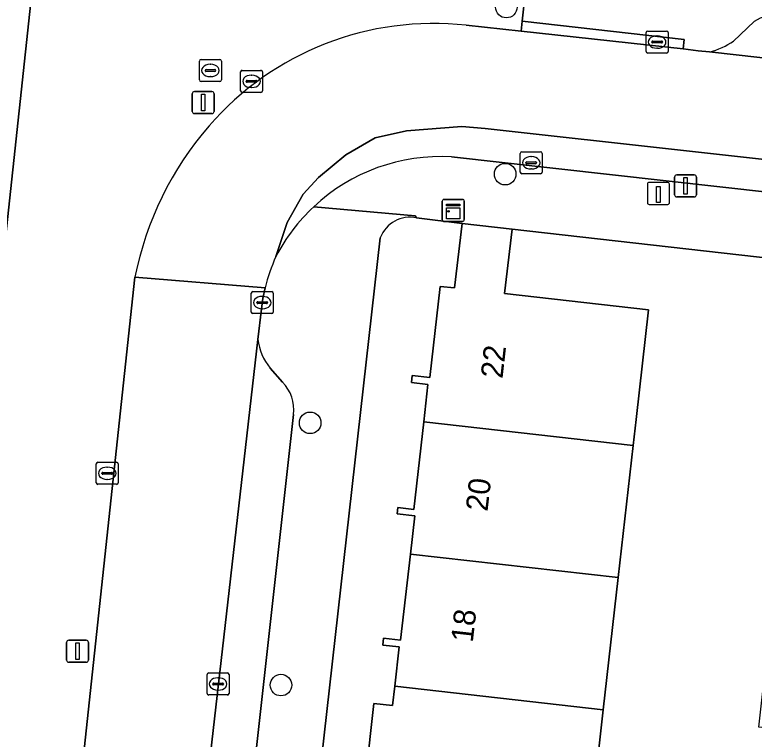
# Model space of a CAD drawing. Extents: x 162082 to 163401, y 388089 to 388636.
# Drawn here: x 163011.13 to 163044.71, y 388466.01 to 388498.89 of the extents above; entities that cross this region are included whole.
import ezdxf

# ---------------------------------------------------------------- set-up
doc = ezdxf.new("R2010")
doc.units = 0
for name, color, linetype in [('IMGEO_Boom', 7, 'Continuous'), ('IMGEO_Erf', 7, 'Continuous'), ('IMGEO_Fietspad_open', 7, 'Continuous'), ('IMGEO_Kast', 7, 'Continuous'), ('IMGEO_Kolk', 7, 'Continuous'), ('IMGEO_Laadpaal', 7, 'Continuous'), ('IMGEO_Lichtmast', 7, 'Continuous'), ('IMGEO_Muur', 7, 'Continuous'), ('IMGEO_Pand', 7, 'Continuous'), ('IMGEO_Pand_nummerreeks', 7, 'Continuous'), ('IMGEO_Parkeervlak_open', 7, 'Continuous'), ('IMGEO_Rijbaan_lokaal_open', 7, 'Continuous'), ('IMGEO_Rioolput', 7, 'Continuous'), ('IMGEO_Voetpad_open', 7, 'Continuous')]:
    doc.layers.add(name, color=color, linetype=linetype)

msp = doc.modelspace()

# ---------------------------------------------------------------- linework, layer by layer
at = {"layer": 'IMGEO_Boom'}
for centre in [(163033.457, 388499.236), (163033.402, 388491.655), (163024.544, 388480.366), (163023.219, 388468.464)]:
    msp.add_circle(centre, 0.489, dxfattribs=at)
at = {"layer": 'IMGEO_Erf'}
for points in [[(163029.295, 388476.153), (163028.498, 388476.243), (163028.529, 388476.52), (163029.251, 388476.438), (163029.701, 388480.412), (163029.893, 388482.114), (163029.149, 388482.198), (163029.185, 388482.513), (163029.986, 388482.422), (163030.454, 388486.562), (163031.1, 388486.489), (163031.444, 388489.418), (163029.382, 388489.67)], [(163047.758, 388463.704), (163048.03, 388466.198), (163044.928, 388466.548), (163045.583, 388472.547), (163046.238, 388478.548), (163046.909, 388484.697), (163047.229, 388487.626), (163033.722, 388489.155), (163033.379, 388486.231), (163039.914, 388485.492), (163039.352, 388480.524), (163039.218, 388479.339), (163038.539, 388473.342), (163037.86, 388467.345), (163037.181, 388461.348)], [(163027.732, 388488.769), (163021.843, 388436.633)], [(163027.067, 388464.351), (163027.438, 388467.631), (163028.29, 388467.534), (163028.39, 388468.413), (163028.591, 388470.193), (163027.842, 388470.278), (163027.877, 388470.592), (163028.655, 388470.504), (163029.097, 388474.407), (163029.295, 388476.153)]]:
    msp.add_lwpolyline(points, dxfattribs=at)
msp.add_arc((163029.086, 388488.25), 1.45, 78.2283, 159.0461, dxfattribs=at)
at = {"layer": 'IMGEO_Fietspad_open'}
msp.add_lwpolyline([(163016.205, 388431.805), (163016.24, 388432.122), (163016.909, 388438.131), (163017.167, 388440.446), (163022.171, 388484.155), (163022.331, 388485.538), (163022.401, 388486.015), (163022.5, 388486.487), (163016.583, 388486.977), (163013.341, 388456.791), (163013.489, 388456.562), (163010.809, 388434.841), (163010.697, 388434.531), (163006.686, 388398.356), (163006.056, 388392.971), (163012.127, 388392.302)], close=True, dxfattribs=at)
at = {"layer": 'IMGEO_Kast'}
for p, q in [((163030.546, 388489.581), (163030.546, 388490.422)), ((163030.546, 388490.422), (163030.546, 388489.581)), ((163030.621, 388490.506), (163031.462, 388490.506)), ((163031.462, 388490.506), (163030.621, 388490.506)), ((163031.546, 388490.431), (163031.546, 388489.59)), ((163031.546, 388489.59), (163031.546, 388490.431)), ((163031.471, 388489.506), (163030.63, 388489.506)), ((163030.63, 388489.506), (163031.471, 388489.506))]:
    msp.add_line(p, q, dxfattribs=at)
for points in [[(163030.741, 388490.296), (163031.341, 388490.296), (163031.341, 388490.211), (163030.741, 388490.211), (163030.741, 388490.296)], [(163030.741, 388490.121), (163031.341, 388490.121), (163031.341, 388489.632), (163030.741, 388489.632), (163030.741, 388490.121)]]:
    msp.add_lwpolyline(points, dxfattribs=at)
msp.add_circle((163030.825, 388489.97), 0.0377, dxfattribs=at)
for centre, start, end in [((163030.624, 388490.428), 92.4484, 184.2845), ((163030.624, 388490.428), 92.4484, 184.2845), ((163031.468, 388490.428), 2.4484, 94.2845), ((163031.468, 388490.428), 2.4484, 94.2845), ((163030.624, 388489.584), 182.4484, 274.2845), ((163030.624, 388489.584), 182.4484, 274.2845), ((163031.468, 388489.584), 272.4484, 4.2845), ((163031.468, 388489.584), 272.4484, 4.2845)]:
    msp.add_arc(centre, 0.0779, start, end, dxfattribs=at)
at = {"layer": 'IMGEO_Kolk'}
for p, q in [((163039.804, 388497.224), (163039.804, 388498.076)), ((163039.879, 388498.15), (163040.731, 388498.15)), ((163040.805, 388498.076), (163040.805, 388497.224)), ((163040.063, 388497.644), (163040.063, 388497.656)), ((163040.501, 388497.607), (163040.103, 388497.607)), ((163040.106, 388497.693), (163040.504, 388497.693)), ((163040.292, 388497.93), (163040.317, 388497.93)), ((163040.547, 388497.656), (163040.547, 388497.644)), ((163040.315, 388497.37), (163040.29, 388497.37)), ((163040.731, 388497.15), (163039.879, 388497.15)), ((163021.383, 388495.44), (163021.383, 388496.292)), ((163021.458, 388496.366), (163022.31, 388496.366)), ((163022.384, 388496.292), (163022.384, 388495.44)), ((163021.871, 388496.146), (163021.896, 388496.146)), ((163021.642, 388495.86), (163021.642, 388495.872)), ((163022.08, 388495.823), (163021.682, 388495.823)), ((163021.685, 388495.909), (163022.083, 388495.909)), ((163021.894, 388495.586), (163021.869, 388495.586)), ((163022.126, 388495.872), (163022.126, 388495.86)), ((163022.31, 388495.366), (163021.458, 388495.366)), ((163034.086, 388491.744), (163034.086, 388492.596)), ((163034.161, 388492.67), (163035.013, 388492.67)), ((163035.087, 388492.596), (163035.087, 388491.744)), ((163034.574, 388492.45), (163034.599, 388492.45)), ((163034.345, 388492.164), (163034.345, 388492.176)), ((163034.783, 388492.127), (163034.385, 388492.127)), ((163034.388, 388492.213), (163034.786, 388492.213)), ((163034.597, 388491.89), (163034.572, 388491.89)), ((163034.829, 388492.176), (163034.829, 388492.164)), ((163035.013, 388491.67), (163034.161, 388491.67)), ((163021.87, 388485.397), (163021.87, 388486.249)), ((163021.945, 388486.323), (163022.797, 388486.323)), ((163022.871, 388486.249), (163022.871, 388485.397)), ((163022.172, 388485.866), (163022.57, 388485.866)), ((163022.358, 388486.103), (163022.383, 388486.103)), ((163022.129, 388485.817), (163022.129, 388485.829)), ((163022.567, 388485.78), (163022.169, 388485.78)), ((163022.381, 388485.543), (163022.356, 388485.543)), ((163022.613, 388485.829), (163022.613, 388485.817)), ((163022.797, 388485.323), (163021.945, 388485.323)), ((163014.828, 388477.65), (163014.828, 388478.502)), ((163014.903, 388478.576), (163015.755, 388478.576)), ((163015.829, 388478.502), (163015.829, 388477.65)), ((163015.13, 388478.119), (163015.528, 388478.119)), ((163015.316, 388478.356), (163015.341, 388478.356)), ((163015.087, 388478.07), (163015.087, 388478.082)), ((163015.525, 388478.033), (163015.127, 388478.033)), ((163015.339, 388477.796), (163015.314, 388477.796)), ((163015.571, 388478.082), (163015.571, 388478.07)), ((163015.755, 388477.576), (163014.903, 388477.576)), ((163019.86, 388468.088), (163019.86, 388468.94)), ((163019.935, 388469.014), (163020.787, 388469.014)), ((163020.348, 388468.794), (163020.373, 388468.794)), ((163020.861, 388468.94), (163020.861, 388468.088)), ((163020.119, 388468.508), (163020.119, 388468.52)), ((163020.557, 388468.471), (163020.159, 388468.471)), ((163020.162, 388468.557), (163020.56, 388468.557)), ((163020.603, 388468.52), (163020.603, 388468.508)), ((163020.371, 388468.234), (163020.346, 388468.234)), ((163020.787, 388468.014), (163019.935, 388468.014))]:
    msp.add_line(p, q, dxfattribs=at)
for points in [[(163039.804, 388497.224), (163039.804, 388498.076)], [(163039.879, 388498.15), (163040.731, 388498.15)], [(163040.805, 388498.076), (163040.805, 388497.224)], [(163040.731, 388497.15), (163039.879, 388497.15)], [(163021.383, 388495.44), (163021.383, 388496.292)], [(163021.458, 388496.366), (163022.31, 388496.366)], [(163022.384, 388496.292), (163022.384, 388495.44)], [(163022.31, 388495.366), (163021.458, 388495.366)], [(163034.086, 388491.744), (163034.086, 388492.596)], [(163034.161, 388492.67), (163035.013, 388492.67)], [(163035.087, 388492.596), (163035.087, 388491.744)], [(163035.013, 388491.67), (163034.161, 388491.67)], [(163021.87, 388485.397), (163021.87, 388486.249)], [(163021.945, 388486.323), (163022.797, 388486.323)], [(163022.871, 388486.249), (163022.871, 388485.397)], [(163022.797, 388485.323), (163021.945, 388485.323)], [(163014.828, 388477.65), (163014.828, 388478.502)], [(163014.903, 388478.576), (163015.755, 388478.576)], [(163015.829, 388478.502), (163015.829, 388477.65)], [(163015.755, 388477.576), (163014.903, 388477.576)], [(163019.86, 388468.088), (163019.86, 388468.94)], [(163019.935, 388469.014), (163020.787, 388469.014)], [(163020.861, 388468.94), (163020.861, 388468.088)], [(163020.787, 388468.014), (163019.935, 388468.014)]]:
    msp.add_lwpolyline(points, dxfattribs=at)
for centre, radius, start, end in [((163039.881, 388498.074), 0.0765, 91.552, 178.448), ((163039.881, 388498.074), 0.0765, 91.552, 178.448), ((163040.729, 388498.074), 0.0765, 1.552, 88.448), ((163040.729, 388498.074), 0.0765, 1.552, 88.448), ((163040.103, 388497.653), 0.0403, 85.8775, 175.7526), ((163040.1, 388497.643), 0.0366, 178.938, 274.7102), ((163040.504, 388497.65), 0.043, 264.8664, 352.4533), ((163040.508, 388497.655), 0.0386, 1.7309, 96.639), ((163039.881, 388497.226), 0.0765, 181.552, 268.448), ((163039.881, 388497.226), 0.0765, 181.552, 268.448), ((163040.729, 388497.226), 0.0765, 271.552, 358.448), ((163040.729, 388497.226), 0.0765, 271.552, 358.448), ((163021.46, 388496.29), 0.0765, 91.552, 178.448), ((163021.46, 388496.29), 0.0765, 91.552, 178.448), ((163022.308, 388496.29), 0.0765, 1.552, 88.448), ((163022.308, 388496.29), 0.0765, 1.552, 88.448), ((163021.682, 388495.869), 0.0403, 85.8775, 175.7526), ((163021.679, 388495.859), 0.0366, 178.938, 274.7102), ((163022.083, 388495.866), 0.043, 264.8664, 352.4533), ((163022.087, 388495.871), 0.0386, 1.7309, 96.639), ((163021.46, 388495.442), 0.0765, 181.552, 268.448), ((163021.46, 388495.442), 0.0765, 181.552, 268.448), ((163022.308, 388495.442), 0.0765, 271.552, 358.448), ((163022.308, 388495.442), 0.0765, 271.552, 358.448), ((163034.163, 388492.594), 0.0765, 91.552, 178.448), ((163034.163, 388492.594), 0.0765, 91.552, 178.448), ((163035.011, 388492.594), 0.0765, 1.552, 88.448), ((163035.011, 388492.594), 0.0765, 1.552, 88.448), ((163034.385, 388492.173), 0.0403, 85.8775, 175.7526), ((163034.382, 388492.163), 0.0366, 178.938, 274.7102), ((163034.786, 388492.17), 0.043, 264.8664, 352.4533), ((163034.79, 388492.175), 0.0386, 1.7309, 96.639), ((163034.163, 388491.746), 0.0765, 181.552, 268.448), ((163034.163, 388491.746), 0.0765, 181.552, 268.448), ((163035.011, 388491.746), 0.0765, 271.552, 358.448), ((163035.011, 388491.746), 0.0765, 271.552, 358.448), ((163021.947, 388486.247), 0.0765, 91.552, 178.448), ((163021.947, 388486.247), 0.0765, 91.552, 178.448), ((163022.795, 388486.247), 0.0765, 1.552, 88.448), ((163022.795, 388486.247), 0.0765, 1.552, 88.448), ((163022.169, 388485.826), 0.0403, 85.8775, 175.7526), ((163022.574, 388485.828), 0.0386, 1.7309, 96.639), ((163022.166, 388485.816), 0.0366, 178.938, 274.7102), ((163022.57, 388485.823), 0.043, 264.8664, 352.4533), ((163021.947, 388485.399), 0.0765, 181.552, 268.448), ((163021.947, 388485.399), 0.0765, 181.552, 268.448), ((163022.795, 388485.399), 0.0765, 271.552, 358.448), ((163022.795, 388485.399), 0.0765, 271.552, 358.448), ((163014.905, 388478.5), 0.0765, 91.552, 178.448), ((163014.905, 388478.5), 0.0765, 91.552, 178.448), ((163015.753, 388478.5), 0.0765, 1.552, 88.448), ((163015.753, 388478.5), 0.0765, 1.552, 88.448), ((163015.127, 388478.079), 0.0403, 85.8775, 175.7526), ((163015.532, 388478.081), 0.0386, 1.7309, 96.639), ((163015.124, 388478.069), 0.0366, 178.938, 274.7102), ((163015.528, 388478.076), 0.043, 264.8664, 352.4533), ((163014.905, 388477.652), 0.0765, 181.552, 268.448), ((163014.905, 388477.652), 0.0765, 181.552, 268.448), ((163015.753, 388477.652), 0.0765, 271.552, 358.448), ((163015.753, 388477.652), 0.0765, 271.552, 358.448), ((163019.937, 388468.938), 0.0765, 91.552, 178.448), ((163019.937, 388468.938), 0.0765, 91.552, 178.448), ((163020.785, 388468.938), 0.0765, 1.552, 88.448), ((163020.785, 388468.938), 0.0765, 1.552, 88.448), ((163020.159, 388468.517), 0.0403, 85.8775, 175.7526), ((163020.156, 388468.507), 0.0366, 178.938, 274.7102), ((163020.56, 388468.514), 0.043, 264.8664, 352.4533), ((163020.564, 388468.519), 0.0386, 1.7309, 96.639), ((163019.937, 388468.09), 0.0765, 181.552, 268.448), ((163019.937, 388468.09), 0.0765, 181.552, 268.448), ((163020.785, 388468.09), 0.0765, 271.552, 358.448), ((163020.785, 388468.09), 0.0765, 271.552, 358.448)]:
    msp.add_arc(centre, radius, start, end, dxfattribs=at)
for centre, major_axis, ratio, start_param, end_param in [((163040.291, 388497.65), (-0.387, 0.002), 0.722429, 4.712389, 7.853982), ((163040.316, 388497.65), (-0.39, 0.002), 0.717154, 1.570796, 4.712389), ((163021.87, 388495.866), (-0.387, 0.002), 0.722429, 4.712389, 7.853982), ((163021.895, 388495.866), (-0.39, 0.002), 0.717154, 1.570796, 4.712389), ((163034.573, 388492.17), (-0.387, 0.002), 0.722429, 4.712389, 7.853982), ((163034.598, 388492.17), (-0.39, 0.002), 0.717154, 1.570796, 4.712389), ((163022.357, 388485.823), (-0.387, 0.002), 0.722429, 4.712389, 7.853982), ((163022.382, 388485.823), (-0.39, 0.002), 0.717154, 1.570796, 4.712389), ((163015.315, 388478.076), (-0.387, 0.002), 0.722429, 4.712389, 7.853982), ((163015.34, 388478.076), (-0.39, 0.002), 0.717154, 1.570796, 4.712389), ((163020.347, 388468.514), (-0.387, 0.002), 0.722429, 4.712389, 7.853982), ((163020.372, 388468.514), (-0.39, 0.002), 0.717154, 1.570796, 4.712389)]:
    msp.add_ellipse(centre, major_axis=major_axis, ratio=ratio, start_param=start_param, end_param=end_param, dxfattribs=at)
at = {"layer": 'IMGEO_Laadpaal'}
for p, q in [((163040.779, 388491.281), (163039.938, 388491.281)), ((163040.779, 388491.281), (163039.938, 388491.281)), ((163039.863, 388491.197), (163039.863, 388490.356)), ((163039.863, 388491.197), (163039.863, 388490.356)), ((163040.863, 388490.365), (163040.863, 388491.206)), ((163040.863, 388490.365), (163040.863, 388491.206)), ((163039.947, 388490.281), (163040.788, 388490.281)), ((163039.947, 388490.281), (163040.788, 388490.281))]:
    msp.add_line(p, q, dxfattribs=at)
msp.add_lwpolyline([(163040.278, 388491.094), (163040.438, 388491.094), (163040.438, 388490.361), (163040.278, 388490.361), (163040.278, 388491.094)], dxfattribs=at)
for centre, start, end in [((163039.941, 388491.203), 92.4484, 184.2845), ((163039.941, 388491.203), 92.4484, 184.2845), ((163040.785, 388491.203), 2.4484, 94.2845), ((163040.785, 388491.203), 2.4484, 94.2845), ((163039.941, 388490.359), 182.4484, 274.2845), ((163039.941, 388490.359), 182.4484, 274.2845), ((163040.785, 388490.359), 272.4484, 4.2845), ((163040.785, 388490.359), 272.4484, 4.2845)]:
    msp.add_arc(centre, 0.0779, start, end, dxfattribs=at)
at = {"layer": 'IMGEO_Lichtmast'}
for p, q in [((163019.191, 388494.504), (163019.191, 388495.304)), ((163019.191, 388495.304), (163019.191, 388494.504)), ((163019.291, 388495.404), (163020.081, 388495.404)), ((163020.081, 388495.404), (163019.291, 388495.404)), ((163020.181, 388495.304), (163020.181, 388494.504)), ((163020.181, 388494.504), (163020.181, 388495.304)), ((163020.081, 388494.404), (163019.291, 388494.404)), ((163019.291, 388494.404), (163020.081, 388494.404)), ((163041.196, 388491.62), (163041.986, 388491.62)), ((163041.986, 388491.62), (163041.196, 388491.62)), ((163041.096, 388490.72), (163041.096, 388491.52)), ((163041.096, 388491.52), (163041.096, 388490.72)), ((163042.086, 388491.52), (163042.086, 388490.72)), ((163042.086, 388490.72), (163042.086, 388491.52)), ((163041.986, 388490.62), (163041.196, 388490.62)), ((163041.196, 388490.62), (163041.986, 388490.62)), ((163013.482, 388469.599), (163013.482, 388470.399)), ((163013.482, 388470.399), (163013.482, 388469.599)), ((163013.582, 388470.499), (163014.372, 388470.499)), ((163014.372, 388470.499), (163013.582, 388470.499)), ((163014.472, 388470.399), (163014.472, 388469.599)), ((163014.472, 388469.599), (163014.472, 388470.399)), ((163014.372, 388469.499), (163013.582, 388469.499)), ((163013.582, 388469.499), (163014.372, 388469.499))]:
    msp.add_line(p, q, dxfattribs=at)
for points in [[(163019.611, 388495.279), (163019.761, 388495.279), (163019.761, 388494.529), (163019.611, 388494.529), (163019.611, 388495.279)], [(163041.516, 388491.495), (163041.666, 388491.495), (163041.666, 388490.745), (163041.516, 388490.745), (163041.516, 388491.495)], [(163013.902, 388470.374), (163014.052, 388470.374), (163014.052, 388469.624), (163013.902, 388469.624), (163013.902, 388470.374)]]:
    msp.add_lwpolyline(points, dxfattribs=at)
for centre, start, end in [((163019.291, 388495.304), 90, 180), ((163019.291, 388495.304), 90, 180), ((163020.081, 388495.304), 0, 90), ((163020.081, 388495.304), 360, 90), ((163019.291, 388494.504), 180, 270), ((163019.291, 388494.504), 180, 270), ((163020.081, 388494.504), 270, 0), ((163020.081, 388494.504), 270, 0), ((163041.196, 388491.52), 90, 180), ((163041.196, 388491.52), 90, 180), ((163041.986, 388491.52), 0, 90), ((163041.986, 388491.52), 360, 90), ((163041.196, 388490.72), 180, 270), ((163041.196, 388490.72), 180, 270), ((163041.986, 388490.72), 270, 0), ((163041.986, 388490.72), 270, 0), ((163013.582, 388470.399), 90, 180), ((163013.582, 388470.399), 90, 180), ((163014.372, 388470.399), 0, 90), ((163014.372, 388470.399), 360, 90), ((163013.582, 388469.599), 180, 270), ((163013.582, 388469.599), 180, 270), ((163014.372, 388469.599), 270, 0), ((163014.372, 388469.599), 270, 0)]:
    msp.add_arc(centre, 0.1, start, end, dxfattribs=at)
at = {"layer": 'IMGEO_Muur'}
msp.add_lwpolyline([(163033.722, 388489.155), (163047.229, 388487.626)], dxfattribs=at)
at = {"layer": 'IMGEO_Pand'}
for points in [[(163029.701, 388480.412), (163039.218, 388479.339), (163039.352, 388480.524), (163039.914, 388485.492), (163033.379, 388486.231), (163033.722, 388489.155), (163031.444, 388489.418), (163031.1, 388486.489), (163030.454, 388486.562), (163029.986, 388482.422), (163029.185, 388482.513), (163029.149, 388482.198), (163029.893, 388482.114)], [(163029.701, 388480.412), (163029.251, 388476.438), (163028.529, 388476.52), (163028.498, 388476.243), (163029.295, 388476.153), (163029.097, 388474.407), (163038.539, 388473.342), (163039.218, 388479.339)], [(163038.539, 388473.342), (163029.097, 388474.407), (163028.655, 388470.504), (163027.877, 388470.592), (163027.842, 388470.278), (163028.591, 388470.193), (163028.39, 388468.413), (163037.86, 388467.345)], [(163037.181, 388461.348), (163037.86, 388467.345), (163028.39, 388468.413), (163028.29, 388467.534), (163027.438, 388467.631), (163027.067, 388464.351), (163027.141, 388464.344), (163027.912, 388464.256), (163027.704, 388462.418)]]:
    msp.add_lwpolyline(points, close=True, dxfattribs=at)
at = {"layer": 'IMGEO_Parkeervlak_open'}
for points in [[(163044.714, 388498.586), (163043.78, 388497.696)], [(163042.677, 388497.199), (163096.039, 388491.206), (163095.439, 388491.442)], [(163032.492, 388493.726), (163031.44, 388493.821), (163028.914, 388493.615), (163027.49, 388493.305), (163026.159, 388492.524), (163024.93, 388491.497), (163024.23, 388490.75), (163023.506, 388489.464), (163022.991, 388487.919)], [(163030.966, 388492.442), (163047.886, 388490.547), (163051.094, 388490.188), (163104.782, 388484.174), (163104.975, 388485.686), (163032.492, 388493.726)], [(163022.171, 388484.155), (163017.167, 388440.446), (163018.078, 388441.707), (163018.839, 388442.331)], [(163023.286, 388482.216), (163022.726, 388482.849)], [(163019.661, 388443.578), (163023.786, 388480.744)]]:
    msp.add_lwpolyline(points, dxfattribs=at)
for centre, radius, start, end in [((163045.689, 388497.073), 1.8, 84.5876, 122.801), ((163041.897, 388500.402), 3.297, 283.6832, 304.8285), ((163030.484, 388483.998), 8.457, 86.7332, 133.0667), ((163030.487, 388483.999), 8.459, 133.0797, 152.3889), ((163024.763, 388484.486), 2.614, 187.2712, 218.776), ((163022.046, 388480.974), 1.755, 352.4729, 45.0496)]:
    msp.add_arc(centre, radius, start, end, dxfattribs=at)
at = {"layer": 'IMGEO_Rijbaan_lokaal_open'}
for points in [[(163042.677, 388497.199), (163042.175, 388497.258), (163041.485, 388497.337), (163034.123, 388498.146), (163031.637, 388498.413)], [(163022.991, 388487.919), (163023.506, 388489.464), (163024.23, 388490.75), (163024.93, 388491.497), (163026.159, 388492.524), (163027.49, 388493.305), (163028.914, 388493.615), (163031.44, 388493.821), (163032.492, 388493.726), (163104.975, 388485.686), (163104.782, 388484.174), (163113.008, 388483.252), (163113.296, 388484.727), (163158.046, 388479.731), (163158.557, 388484.155), (163158.006, 388484.218), (163157.309, 388484.298), (163104.293, 388490.302), (163103.425, 388490.396), (163096.83, 388491.119), (163096.039, 388491.206), (163042.677, 388497.199)], [(163016.583, 388486.977), (163022.5, 388486.487)]]:
    msp.add_lwpolyline(points, dxfattribs=at)
for centre, radius, start, end in [((163030.153, 388484.98), 13.514, 83.6941, 139.0201), ((163031.24, 388484.048), 14.946, 139.055, 168.6995), ((163030.289, 388484.617), 8.01, 155.6521, 166.4966)]:
    msp.add_arc(centre, radius, start, end, dxfattribs=at)
at = {"layer": 'IMGEO_Rioolput'}
for p, q in [((163019.513, 388495.934), (163019.513, 388496.786)), ((163019.588, 388496.86), (163020.44, 388496.86)), ((163020.001, 388496.64), (163020.026, 388496.64)), ((163020.514, 388496.786), (163020.514, 388495.934)), ((163019.772, 388496.354), (163019.772, 388496.366)), ((163020.21, 388496.317), (163019.812, 388496.317)), ((163019.815, 388496.403), (163020.213, 388496.403)), ((163020.256, 388496.366), (163020.256, 388496.354)), ((163020.024, 388496.08), (163019.999, 388496.08)), ((163020.44, 388495.86), (163019.588, 388495.86))]:
    msp.add_line(p, q, dxfattribs=at)
for points in [[(163019.513, 388495.934), (163019.513, 388496.786)], [(163019.588, 388496.86), (163020.44, 388496.86)], [(163020.514, 388496.786), (163020.514, 388495.934)], [(163020.44, 388495.86), (163019.588, 388495.86)]]:
    msp.add_lwpolyline(points, dxfattribs=at)
for centre, radius, start, end in [((163019.59, 388496.784), 0.0765, 91.552, 178.448), ((163019.59, 388496.784), 0.0765, 91.552, 178.448), ((163020.438, 388496.784), 0.0765, 1.552, 88.448), ((163020.438, 388496.784), 0.0765, 1.552, 88.448), ((163019.812, 388496.363), 0.0403, 85.8775, 175.7526), ((163019.809, 388496.353), 0.0366, 178.938, 274.7102), ((163020.213, 388496.36), 0.043, 264.8664, 352.4533), ((163020.217, 388496.365), 0.0386, 1.7309, 96.639), ((163019.59, 388495.936), 0.0765, 181.552, 268.448), ((163019.59, 388495.936), 0.0765, 181.552, 268.448), ((163020.438, 388495.936), 0.0765, 271.552, 358.448), ((163020.438, 388495.936), 0.0765, 271.552, 358.448)]:
    msp.add_arc(centre, radius, start, end, dxfattribs=at)
for centre, major_axis, ratio, start_param, end_param in [((163020, 388496.36), (-0.387, 0.002), 0.722429, 4.712389, 7.853982), ((163020.025, 388496.36), (-0.39, 0.002), 0.717154, 1.570796, 4.712389)]:
    msp.add_ellipse(centre, major_axis=major_axis, ratio=ratio, start_param=start_param, end_param=end_param, dxfattribs=at)
at = {"layer": 'IMGEO_Voetpad_open'}
for points in [[(163007.019, 388483.39), (162976.987, 388486.526), (162977.587, 388491.834), (163007.569, 388488.405), (163007.046, 388483.639), (163010.117, 388483.387), (163012.52, 388505.684), (163000, 388507.065), (162976.669, 388509.646), (162973.287, 388510.017), (162972.195, 388500), (162967.668, 388458.452), (162967.535, 388456.949), (162970.969, 388456.63), (162971.294, 388459.612), (163002.482, 388456.095), (163002.145, 388453.098), (163003.718, 388452.92)], [(163034.174, 388498.595), (163034.123, 388498.146), (163041.485, 388497.337), (163041.533, 388497.772)]]:
    msp.add_lwpolyline(points, close=True, dxfattribs=at)
for points in [[(163031.637, 388498.413), (163034.123, 388498.146), (163034.174, 388498.595), (163034.318, 388499.849), (163033.128, 388500), (163033.514, 388503.369), (163012.52, 388505.684), (163010.117, 388483.387), (163007.709, 388461.677), (163006.728, 388452.585), (163006.395, 388449.048)], [(163063.858, 388500), (163033.514, 388503.369), (163033.128, 388500), (163034.318, 388499.849), (163034.174, 388498.595), (163041.533, 388497.772), (163041.485, 388497.337), (163042.175, 388497.258), (163042.677, 388497.199)], [(163043.78, 388497.696), (163044.714, 388498.586)], [(163104.782, 388484.174), (163051.094, 388490.188), (163047.886, 388490.547), (163030.966, 388492.442)], [(163029.382, 388489.67), (163029.314, 388489.757), (163024.709, 388490.177)], [(163024.709, 388490.177), (163029.314, 388489.757), (163029.382, 388489.67), (163031.444, 388489.418), (163033.722, 388489.155), (163047.229, 388487.626), (163050.332, 388487.287), (163051.891, 388487.116), (163105.035, 388481.298), (163113.034, 388480.43), (163121.191, 388479.545), (163128.684, 388478.703), (163134.537, 388478.063), (163137.722, 388477.715), (163139.4, 388477.532), (163159.686, 388475.315)], [(163016.576, 388389.543), (163016.958, 388392.649), (163017.798, 388400.18), (163018.02, 388402.158), (163018.933, 388410.27), (163019.119, 388411.926), (163021.462, 388432.745), (163021.843, 388436.633), (163027.732, 388488.769)], [(163013.341, 388456.791), (163016.583, 388486.977)], [(163022.5, 388486.487), (163022.401, 388486.015), (163022.331, 388485.538), (163022.171, 388484.155)], [(163022.726, 388482.849), (163023.286, 388482.216)], [(163023.786, 388480.744), (163019.661, 388443.578)]]:
    msp.add_lwpolyline(points, dxfattribs=at)
for centre, radius, start, end in [((163045.689, 388497.073), 1.8, 84.5876, 122.801), ((163030.153, 388484.98), 13.514, 83.6941, 139.0201), ((163041.897, 388500.402), 3.297, 283.6832, 304.8285), ((163031.24, 388484.048), 14.946, 139.055, 168.6995), ((163030.484, 388483.998), 8.457, 86.7332, 133.0667), ((163030.487, 388483.999), 8.459, 133.0797, 152.3889), ((163029.086, 388488.25), 1.45, 78.2283, 159.0461), ((163030.289, 388484.617), 8.01, 155.6521, 166.4966), ((163024.763, 388484.486), 2.614, 187.2712, 218.776), ((163022.046, 388480.974), 1.755, 352.4729, 45.0496)]:
    msp.add_arc(centre, radius, start, end, dxfattribs=at)

# ---------------------------------------------------------------- texts
at = {"layer": 'IMGEO_Pand_nummerreeks'}
for s, p in [('22', (163033.28, 388482.351)), ('20', (163032.6, 388476.32)), ('18', (163031.93, 388470.373))]:
    msp.add_text(s, height=1, rotation=83.5665, dxfattribs=at).set_placement(p)

doc.saveas('drawing.dxf')
